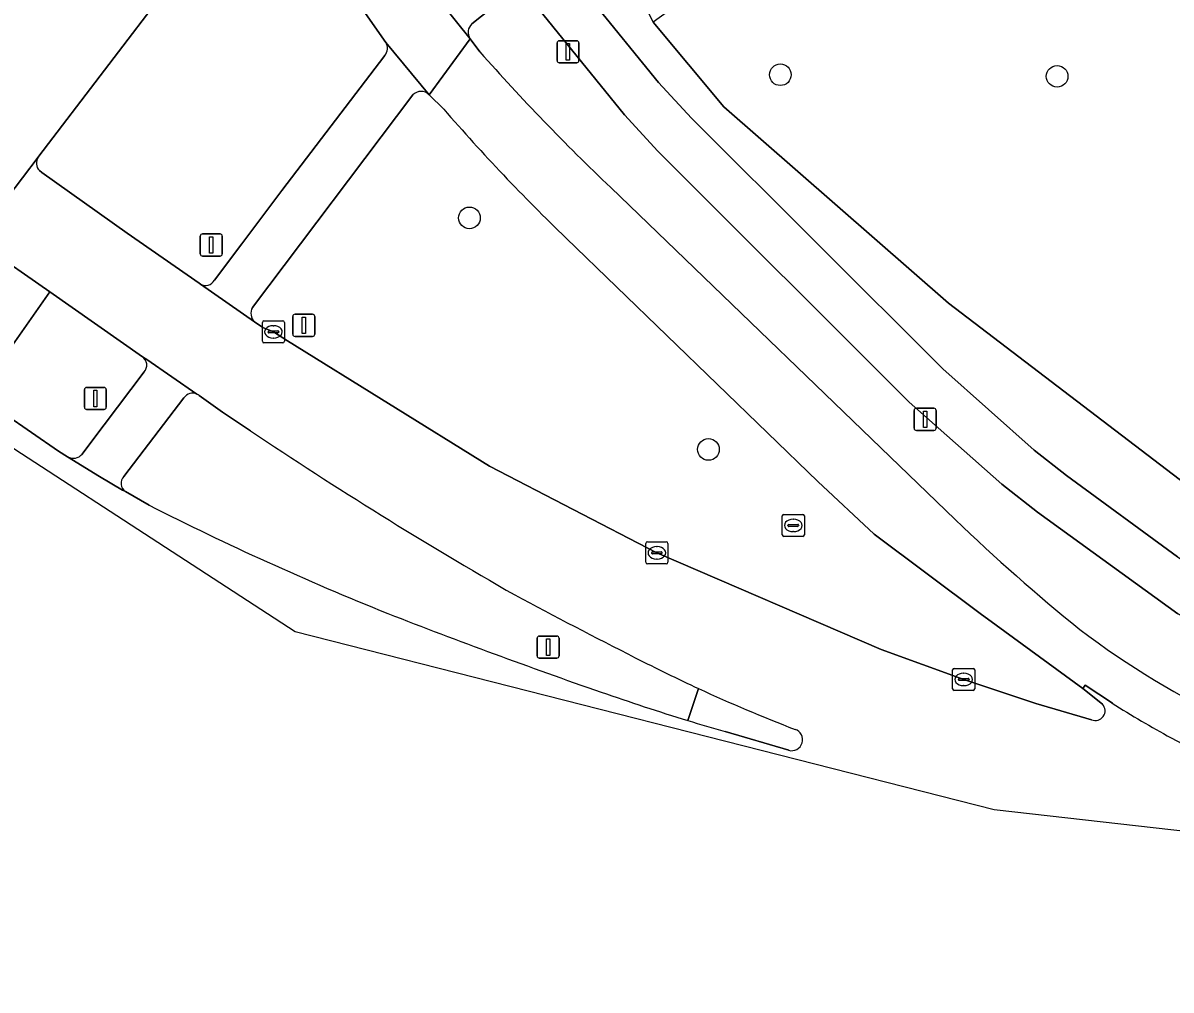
# Model space of a CAD drawing. Extents: x 162510 to 163918, y 388494 to 389774.
# Drawn here: x 162558.9 to 162610.8, y 388580.3 to 388624 of the extents above; entities that cross this region are included whole.
import ezdxf

# ---------------------------------------------------------------- set-up
doc = ezdxf.new("R2010")
doc.units = 0
for name, color, linetype in [('IMGEO_Berm_groen', 7, 'Continuous'), ('IMGEO_Boom', 7, 'Continuous'), ('IMGEO_Fietspad_gesloten', 7, 'Continuous'), ('IMGEO_Groenvoorziening', 7, 'Continuous'), ('IMGEO_Hek', 7, 'Continuous'), ('IMGEO_Kolk', 7, 'Continuous'), ('IMGEO_Lichtmast', 7, 'Continuous'), ('IMGEO_Rijbaan_lokaal_open', 7, 'Continuous'), ('IMGEO_Rijbaan_regionaal_gesloten', 7, 'Continuous'), ('IMGEO_Rioolput', 7, 'Continuous'), ('IMGEO_Verkeersbordpaal', 7, 'Continuous'), ('IMGEO_Verkeerseiland_open', 7, 'Continuous'), ('IMGEO_Voetpad_open', 7, 'Continuous')]:
    doc.layers.add(name, color=color, linetype=linetype)

msp = doc.modelspace()

# ---------------------------------------------------------------- linework, layer by layer
at = {"layer": 'IMGEO_Berm_groen'}
for points in [[(162623.458, 388596.502), (162620.868, 388597.444), (162618.321, 388598.681), (162615.917, 388600.178), (162612.046, 388602.725), (162600.735, 388611.349), (162590.58, 388620.217), (162587.38, 388624.052), (162584.29, 388630.266), (162582.214, 388635.518), (162582.324, 388634.807)], [(162581.349, 388632.9), (162580.251, 388632.148), (162581.799, 388629.196), (162583.138, 388627.206), (162584.536, 388625.128), (162587.625, 388621.32), (162589.117, 388619.707), (162600.471, 388608.377), (162604.613, 388604.712), (162606.074, 388603.567), (162611.081, 388599.891), (162612.365, 388599.055), (162615.971, 388597.115), (162619.735, 388595.504), (162623.628, 388594.236), (162627.62, 388593.321), (162630.78, 388592.857), (162633.233, 388592.567), (162745.814, 388580.312)], [(162569.052, 388630.116), (162566.821, 388627.356), (162566.65, 388627.144), (162565.546, 388625.778), (162559.608, 388617.99), (162559.575, 388617.947)], [(162587.595, 388618.22), (162586.08, 388619.863), (162582.844, 388623.856), (162581.737, 388625.232), (162581.365, 388625.729), (162579.187, 388623.976)], [(162575.292, 388623.138), (162574.374, 388624.44)], [(162579.112, 388623.299), (162579.551, 388622.705)], [(162567.543, 388612.387), (162568.777, 388614.033), (162570.596, 388616.444), (162575.242, 388622.544)], [(162576.516, 388620.762), (162569.262, 388611.158)], [(162577.91, 388620.122), (162577.256, 388620.766)], [(162621.275, 388589.597), (162622.015, 388589.432), (162624.96, 388588.804), (162627.904, 388588.283), (162628.251, 388588.244), (162642.894, 388586.619), (162648.863, 388585.956), (162657.103, 388585.042), (162675.371, 388583.041), (162675.688, 388585.81), (162630.359, 388590.76), (162626.964, 388591.271), (162622.811, 388592.243), (162618.761, 388593.582), (162614.848, 388595.278), (162611.101, 388597.317), (162604.758, 388601.906), (162603.147, 388603.168), (162598.962, 388606.879), (162587.595, 388618.22)], [(162559.628, 388617.34), (162559.742, 388617.253), (162563.595, 388614.517), (162566.849, 388612.256), (162566.911, 388612.213)], [(162585.464, 388616.573), (162601.04, 388601.576)], [(162607.7, 388593.229), (162606.806, 388593.934), (162602.891, 388596.803), (162602.17, 388597.332), (162597.371, 388600.907), (162594.833, 388603.288), (162583.448, 388614.294)], [(162564.285, 388608.927), (162560.1, 388611.868), (162556.816, 388607.19), (162560.49, 388604.671), (162560.908, 388604.408)], [(162569.35, 388610.504), (162569.734, 388610.254), (162570.21, 388610.053), (162570.853, 388609.654), (162579.985, 388603.985), (162587.549, 388600.068), (162597.683, 388595.697), (162601.421, 388594.348), (162604.682, 388593.257), (162607.204, 388592.528)], [(162561.56, 388604.533), (162561.949, 388605.057), (162563.166, 388606.656), (162564.367, 388608.242)], [(162566.166, 388607.074), (162563.441, 388603.525)], [(162569.169, 388605.585), (162567.903, 388606.426), (162566.849, 388607.179)], [(162563.529, 388602.836), (162564.586, 388602.221)], [(162588.943, 388592.493), (162589.438, 388593.934)]]:
    msp.add_lwpolyline(points, dxfattribs=at)
for centre, radius, start, end in [((162579.519, 388623.597), 0.505, 131.2204, 216.1364), ((162574.89, 388622.873), 0.481, 316.9257, 33.4512), ((162654.321, 388688.888), 99.854, 221.51369, 226.40306), ((162576.888, 388620.407), 0.514, 44.3241, 136.2953), ((162645.325, 388678.637), 89.269, 220.95751, 226.11936), ((162559.975, 388617.676), 0.483, 145.8571, 224.1232), ((162567.142, 388612.608), 0.458, 239.6391, 331.1472), ((162569.758, 388610.892), 0.563, 151.7534, 223.5736), ((162564.027, 388608.549), 0.458, 317.9224, 55.7302), ((162566.556, 388606.806), 0.474, 65.2141, 145.5429), ((162566.556, 388606.802), 0.477, 52.1565, 65.3796), ((162681.31, 388773.016), 201.516, 236.18668, 240.18683), ((162561.16, 388604.856), 0.514, 240.6018, 321.104), ((162563.774, 388603.217), 0.453, 137.2267, 237.3303), ((162626.931, 388725.46), 138.112, 243.16576, 248.08474), ((162659.426, 388662.094), 84.091, 226.02755, 231.14866), ((162693.628, 388807.534), 237.678, 241.7477, 243.22933), ((162670.44, 388840.574), 261.159, 248.65502, 250.91013), ((162631.435, 388629.471), 41.148, 233.0063, 255.7053), ((162620.327, 388660.918), 73.763, 242.76768, 245.24375), ((162623.333, 388703.961), 116.653, 250.8302, 252.85399), ((162607.373, 388592.934), 0.44, 247.4306, 42.0059)]:
    msp.add_arc(centre, radius, start, end, dxfattribs=at)
at = {"layer": 'IMGEO_Boom'}
for centre in [(162593.132, 388621.676), (162605.646, 388621.602), (162579.073, 388615.206), (162589.881, 388604.743)]:
    msp.add_circle(centre, 0.489, dxfattribs=at)
at = {"layer": 'IMGEO_Fietspad_gesloten'}
for points in [[(162574.374, 388624.44), (162575.292, 388623.138), (162577.256, 388620.766), (162579.112, 388623.299), (162577.197, 388625.693), (162576.825, 388626.154)], [(162579.551, 388622.705), (162579.112, 388623.299), (162577.256, 388620.766), (162577.91, 388620.122)], [(162601.04, 388601.576), (162585.464, 388616.573)], [(162583.448, 388614.294), (162594.833, 388603.288), (162597.371, 388600.907), (162602.17, 388597.332), (162602.891, 388596.803), (162606.806, 388593.934), (162606.92, 388594.087), (162608.142, 388593.27)]]:
    msp.add_lwpolyline(points, dxfattribs=at)
for centre, radius, start, end in [((162654.321, 388688.888), 99.854, 221.51369, 226.40306), ((162645.325, 388678.637), 89.269, 220.95751, 226.11936), ((162659.426, 388662.094), 84.091, 226.02755, 231.14866), ((162631.435, 388629.471), 41.148, 233.0063, 255.7053), ((162631.355, 388629.798), 43.28, 237.5643, 241.6386), ((162631.567, 388630.128), 43.671, 241.6002, 253.7495)]:
    msp.add_arc(centre, radius, start, end, dxfattribs=at)
at = {"layer": 'IMGEO_Groenvoorziening'}
msp.add_lwpolyline([(162581.65, 388715.758), (162586.628, 388630.217), (162588.681, 388624.99), (162587.38, 388624.052), (162590.58, 388620.217), (162600.735, 388611.349), (162612.046, 388602.725), (162615.917, 388600.178), (162618.321, 388598.681), (162620.868, 388597.444), (162623.458, 388596.502), (162746.119, 388583.217)], dxfattribs=at)
at = {"layer": 'IMGEO_Hek'}
for points in [[(162587.38, 388624.052), (162590.58, 388620.217), (162600.735, 388611.349)], [(162600.735, 388611.349), (162612.046, 388602.725), (162615.917, 388600.178)]]:
    msp.add_lwpolyline(points, dxfattribs=at)
at = {"layer": 'IMGEO_Kolk'}
for p, q in [((162569.785, 388610.554), (162570.637, 388610.554)), ((162569.71, 388609.628), (162569.71, 388610.48)), ((162569.969, 388610.048), (162569.969, 388610.06)), ((162570.407, 388610.011), (162570.009, 388610.011)), ((162570.012, 388610.097), (162570.41, 388610.097)), ((162570.198, 388610.334), (162570.223, 388610.334)), ((162570.453, 388610.06), (162570.453, 388610.048)), ((162570.711, 388610.48), (162570.711, 388609.628)), ((162570.637, 388609.554), (162569.785, 388609.554)), ((162570.221, 388609.774), (162570.196, 388609.774)), ((162587.049, 388599.644), (162587.049, 388600.496)), ((162587.124, 388600.57), (162587.976, 388600.57)), ((162587.537, 388600.35), (162587.562, 388600.35)), ((162588.05, 388600.496), (162588.05, 388599.644)), ((162587.308, 388600.064), (162587.308, 388600.076)), ((162587.746, 388600.027), (162587.348, 388600.027)), ((162587.351, 388600.113), (162587.749, 388600.113)), ((162587.56, 388599.79), (162587.535, 388599.79)), ((162587.792, 388600.076), (162587.792, 388600.064)), ((162587.976, 388599.57), (162587.124, 388599.57)), ((162600.921, 388593.923), (162600.921, 388594.775)), ((162600.996, 388594.849), (162601.848, 388594.849)), ((162601.409, 388594.629), (162601.434, 388594.629)), ((162601.922, 388594.775), (162601.922, 388593.923)), ((162601.18, 388594.343), (162601.18, 388594.355)), ((162601.618, 388594.306), (162601.22, 388594.306)), ((162601.223, 388594.392), (162601.621, 388594.392)), ((162601.432, 388594.069), (162601.407, 388594.069)), ((162601.664, 388594.355), (162601.664, 388594.343)), ((162601.848, 388593.849), (162600.996, 388593.849))]:
    msp.add_line(p, q, dxfattribs=at)
for points in [[(162569.785, 388610.554), (162570.637, 388610.554)], [(162569.71, 388609.628), (162569.71, 388610.48)], [(162570.711, 388610.48), (162570.711, 388609.628)], [(162570.637, 388609.554), (162569.785, 388609.554)], [(162587.049, 388599.644), (162587.049, 388600.496)], [(162587.124, 388600.57), (162587.976, 388600.57)], [(162588.05, 388600.496), (162588.05, 388599.644)], [(162587.976, 388599.57), (162587.124, 388599.57)], [(162600.921, 388593.923), (162600.921, 388594.775)], [(162600.996, 388594.849), (162601.848, 388594.849)], [(162601.922, 388594.775), (162601.922, 388593.923)], [(162601.848, 388593.849), (162600.996, 388593.849)]]:
    msp.add_lwpolyline(points, dxfattribs=at)
for centre, radius, start, end in [((162569.787, 388610.478), 0.0765, 91.552, 178.448), ((162569.787, 388610.478), 0.0765, 91.552, 178.448), ((162570.635, 388610.478), 0.0765, 1.552, 88.448), ((162570.635, 388610.478), 0.0765, 1.552, 88.448), ((162570.009, 388610.057), 0.0403, 85.8775, 175.7526), ((162570.006, 388610.047), 0.0366, 178.938, 274.7102), ((162570.41, 388610.054), 0.043, 264.8664, 352.4533), ((162570.414, 388610.059), 0.0386, 1.7309, 96.639), ((162569.787, 388609.63), 0.0765, 181.552, 268.448), ((162569.787, 388609.63), 0.0765, 181.552, 268.448), ((162570.635, 388609.63), 0.0765, 271.552, 358.448), ((162570.635, 388609.63), 0.0765, 271.552, 358.448), ((162587.126, 388600.494), 0.0765, 91.552, 178.448), ((162587.126, 388600.494), 0.0765, 91.552, 178.448), ((162587.974, 388600.494), 0.0765, 1.552, 88.448), ((162587.974, 388600.494), 0.0765, 1.552, 88.448), ((162587.126, 388599.646), 0.0765, 181.552, 268.448), ((162587.126, 388599.646), 0.0765, 181.552, 268.448), ((162587.348, 388600.073), 0.0403, 85.8775, 175.7526), ((162587.345, 388600.063), 0.0366, 178.938, 274.7102), ((162587.749, 388600.07), 0.043, 264.8664, 352.4533), ((162587.753, 388600.075), 0.0386, 1.7309, 96.639), ((162587.974, 388599.646), 0.0765, 271.552, 358.448), ((162587.974, 388599.646), 0.0765, 271.552, 358.448), ((162600.998, 388594.773), 0.0765, 91.552, 178.448), ((162600.998, 388594.773), 0.0765, 91.552, 178.448), ((162601.846, 388594.773), 0.0765, 1.552, 88.448), ((162601.846, 388594.773), 0.0765, 1.552, 88.448), ((162600.998, 388593.925), 0.0765, 181.552, 268.448), ((162600.998, 388593.925), 0.0765, 181.552, 268.448), ((162601.22, 388594.352), 0.0403, 85.8775, 175.7526), ((162601.217, 388594.342), 0.0366, 178.938, 274.7102), ((162601.621, 388594.349), 0.043, 264.8664, 352.4533), ((162601.625, 388594.354), 0.0386, 1.7309, 96.639), ((162601.846, 388593.925), 0.0765, 271.552, 358.448), ((162601.846, 388593.925), 0.0765, 271.552, 358.448)]:
    msp.add_arc(centre, radius, start, end, dxfattribs=at)
for centre, major_axis, ratio, start_param, end_param in [((162570.197, 388610.054), (-0.387, 0.002), 0.722429, 4.712389, 7.853982), ((162570.222, 388610.054), (-0.39, 0.002), 0.717154, 1.570796, 4.712389), ((162587.536, 388600.07), (-0.387, 0.002), 0.722429, 4.712389, 7.853982), ((162587.561, 388600.07), (-0.39, 0.002), 0.717154, 1.570796, 4.712389), ((162601.408, 388594.349), (-0.387, 0.002), 0.722429, 4.712389, 7.853982), ((162601.433, 388594.349), (-0.39, 0.002), 0.717154, 1.570796, 4.712389)]:
    msp.add_ellipse(centre, major_axis=major_axis, ratio=ratio, start_param=start_param, end_param=end_param, dxfattribs=at)
at = {"layer": 'IMGEO_Lichtmast'}
for p, q in [((162583.034, 388622.313), (162583.034, 388623.113)), ((162583.034, 388623.113), (162583.034, 388622.313)), ((162583.134, 388623.213), (162583.924, 388623.213)), ((162583.924, 388623.213), (162583.134, 388623.213)), ((162584.024, 388623.113), (162584.024, 388622.313)), ((162584.024, 388622.313), (162584.024, 388623.113)), ((162583.924, 388622.213), (162583.134, 388622.213)), ((162583.134, 388622.213), (162583.924, 388622.213)), ((162561.664, 388606.647), (162561.664, 388607.447)), ((162561.664, 388607.447), (162561.664, 388606.647)), ((162561.764, 388607.547), (162562.554, 388607.547)), ((162562.554, 388607.547), (162561.764, 388607.547)), ((162562.654, 388607.447), (162562.654, 388606.647)), ((162562.654, 388606.647), (162562.654, 388607.447)), ((162562.554, 388606.547), (162561.764, 388606.547)), ((162561.764, 388606.547), (162562.554, 388606.547)), ((162599.181, 388605.701), (162599.181, 388606.501)), ((162599.181, 388606.501), (162599.181, 388605.701)), ((162599.281, 388606.601), (162600.071, 388606.601)), ((162600.071, 388606.601), (162599.281, 388606.601)), ((162600.171, 388606.501), (162600.171, 388605.701)), ((162600.171, 388605.701), (162600.171, 388606.501)), ((162600.071, 388605.601), (162599.281, 388605.601)), ((162599.281, 388605.601), (162600.071, 388605.601)), ((162582.134, 388595.409), (162582.134, 388596.209)), ((162582.134, 388596.209), (162582.134, 388595.409)), ((162582.234, 388596.309), (162583.024, 388596.309)), ((162583.024, 388596.309), (162582.234, 388596.309)), ((162583.124, 388596.209), (162583.124, 388595.409)), ((162583.124, 388595.409), (162583.124, 388596.209)), ((162583.024, 388595.309), (162582.234, 388595.309)), ((162582.234, 388595.309), (162583.024, 388595.309))]:
    msp.add_line(p, q, dxfattribs=at)
for points in [[(162583.454, 388623.088), (162583.604, 388623.088), (162583.604, 388622.338), (162583.454, 388622.338), (162583.454, 388623.088)], [(162562.084, 388607.422), (162562.234, 388607.422), (162562.234, 388606.672), (162562.084, 388606.672), (162562.084, 388607.422)], [(162599.601, 388606.476), (162599.751, 388606.476), (162599.751, 388605.726), (162599.601, 388605.726), (162599.601, 388606.476)], [(162582.554, 388596.184), (162582.704, 388596.184), (162582.704, 388595.434), (162582.554, 388595.434), (162582.554, 388596.184)]]:
    msp.add_lwpolyline(points, dxfattribs=at)
for centre, start, end in [((162583.134, 388623.113), 90, 180), ((162583.134, 388623.113), 90, 180), ((162583.924, 388623.113), 0, 90), ((162583.924, 388623.113), 360, 90), ((162583.134, 388622.313), 180, 270), ((162583.134, 388622.313), 180, 270), ((162583.924, 388622.313), 270, 0), ((162583.924, 388622.313), 270, 0), ((162561.764, 388607.447), 90, 180), ((162561.764, 388607.447), 90, 180), ((162562.554, 388607.447), 0, 90), ((162562.554, 388607.447), 360, 90), ((162561.764, 388606.647), 180, 270), ((162561.764, 388606.647), 180, 270), ((162562.554, 388606.647), 270, 0), ((162562.554, 388606.647), 270, 0), ((162599.281, 388606.501), 90, 180), ((162599.281, 388606.501), 90, 180), ((162600.071, 388606.501), 0, 90), ((162600.071, 388606.501), 360, 90), ((162599.281, 388605.701), 180, 270), ((162599.281, 388605.701), 180, 270), ((162600.071, 388605.701), 270, 0), ((162600.071, 388605.701), 270, 0), ((162582.234, 388596.209), 90, 180), ((162582.234, 388596.209), 90, 180), ((162583.024, 388596.209), 0, 90), ((162583.024, 388596.209), 360, 90), ((162582.234, 388595.409), 180, 270), ((162582.234, 388595.409), 180, 270), ((162583.024, 388595.409), 270, 0), ((162583.024, 388595.409), 270, 0)]:
    msp.add_arc(centre, 0.1, start, end, dxfattribs=at)
at = {"layer": 'IMGEO_Rijbaan_lokaal_open'}
for points in [[(162559.575, 388617.947), (162556.721, 388614.214), (162557.122, 388613.939), (162557.153, 388613.918), (162560.1, 388611.868), (162564.285, 388608.927), (162564.487, 388608.802), (162566.755, 388607.236)], [(162607.204, 388592.528), (162604.682, 388593.257), (162601.421, 388594.348), (162597.683, 388595.697), (162587.549, 388600.068), (162579.985, 388603.985), (162570.853, 388609.654), (162570.21, 388610.053), (162569.734, 388610.254), (162569.35, 388610.504), (162566.911, 388612.213), (162566.849, 388612.256), (162563.595, 388614.517), (162559.742, 388617.253), (162559.628, 388617.34)], [(162564.586, 388602.221), (162563.529, 388602.836), (162563.39, 388602.9), (162562.342, 388603.516), (162560.908, 388604.408), (162560.49, 388604.671), (162556.816, 388607.19), (162553.622, 388609.342), (162553.315, 388609.548), (162552.604, 388608.598), (162571.201, 388596.511), (162602.806, 388588.463), (162642.62, 388583.96)], [(162566.849, 388607.179), (162567.903, 388606.426), (162569.169, 388605.585)], [(162608.142, 388593.27), (162606.92, 388594.087), (162606.806, 388593.934), (162607.7, 388593.229)], [(162593.508, 388591.146), (162590.638, 388591.992)]]:
    msp.add_lwpolyline(points, dxfattribs=at)
for centre, radius, start, end in [((162559.975, 388617.676), 0.483, 145.8571, 224.1232), ((162566.556, 388606.802), 0.477, 52.1565, 65.3796), ((162681.31, 388773.016), 201.516, 236.18668, 240.18683), ((162626.931, 388725.46), 138.112, 243.16576, 248.08474), ((162693.628, 388807.534), 237.678, 241.7477, 243.22933), ((162670.44, 388840.574), 261.159, 248.65502, 250.91013), ((162620.327, 388660.918), 73.763, 242.76768, 245.24375), ((162620.143, 388660.429), 73.242, 245.2141, 248.91655), ((162623.333, 388703.961), 116.653, 250.8302, 252.85399), ((162607.373, 388592.934), 0.44, 247.4306, 42.0059), ((162631.355, 388629.798), 43.28, 237.5643, 241.6386), ((162603.941, 388640.116), 49.929, 252.5194, 254.5478), ((162593.643, 388591.621), 0.494, 254.0667, 72.001), ((162631.567, 388630.128), 43.671, 241.6002, 253.7495)]:
    msp.add_arc(centre, radius, start, end, dxfattribs=at)
at = {"layer": 'IMGEO_Rijbaan_regionaal_gesloten'}
msp.add_lwpolyline([(162543.305, 388623.635), (162544.453, 388622.824), (162549.455, 388619.285), (162552.565, 388617.067), (162552.983, 388616.78), (162556.721, 388614.214), (162559.575, 388617.947), (162559.608, 388617.99), (162565.546, 388625.778), (162566.65, 388627.144), (162562.39, 388630.22), (162560.118, 388627.124), (162559.71, 388626.617), (162559.18, 388626.059), (162558.602, 388625.55), (162557.981, 388625.095), (162557.322, 388624.697), (162556.63, 388624.36)], dxfattribs=at)
at = {"layer": 'IMGEO_Rioolput'}
for p, q in [((162593.217, 388600.882), (162593.217, 388601.734)), ((162593.292, 388601.808), (162594.144, 388601.808)), ((162594.218, 388601.734), (162594.218, 388600.882)), ((162593.476, 388601.302), (162593.476, 388601.314)), ((162593.914, 388601.265), (162593.516, 388601.265)), ((162593.519, 388601.351), (162593.917, 388601.351)), ((162593.705, 388601.588), (162593.73, 388601.588)), ((162593.96, 388601.314), (162593.96, 388601.302)), ((162594.144, 388600.808), (162593.292, 388600.808)), ((162593.728, 388601.028), (162593.703, 388601.028))]:
    msp.add_line(p, q, dxfattribs=at)
for points in [[(162593.217, 388600.882), (162593.217, 388601.734)], [(162593.292, 388601.808), (162594.144, 388601.808)], [(162594.218, 388601.734), (162594.218, 388600.882)], [(162594.144, 388600.808), (162593.292, 388600.808)]]:
    msp.add_lwpolyline(points, dxfattribs=at)
for centre, radius, start, end in [((162593.294, 388601.732), 0.0765, 91.552, 178.448), ((162593.294, 388601.732), 0.0765, 91.552, 178.448), ((162594.142, 388601.732), 0.0765, 1.552, 88.448), ((162594.142, 388601.732), 0.0765, 1.552, 88.448), ((162593.516, 388601.311), 0.0403, 85.8775, 175.7526), ((162593.513, 388601.301), 0.0366, 178.938, 274.7102), ((162593.917, 388601.308), 0.043, 264.8664, 352.4533), ((162593.921, 388601.313), 0.0386, 1.7309, 96.639), ((162593.294, 388600.884), 0.0765, 181.552, 268.448), ((162593.294, 388600.884), 0.0765, 181.552, 268.448), ((162594.142, 388600.884), 0.0765, 271.552, 358.448), ((162594.142, 388600.884), 0.0765, 271.552, 358.448)]:
    msp.add_arc(centre, radius, start, end, dxfattribs=at)
for centre, major_axis, ratio, start_param, end_param in [((162593.704, 388601.308), (-0.387, 0.002), 0.722429, 4.712389, 7.853982), ((162593.729, 388601.308), (-0.39, 0.002), 0.717154, 1.570796, 4.712389)]:
    msp.add_ellipse(centre, major_axis=major_axis, ratio=ratio, start_param=start_param, end_param=end_param, dxfattribs=at)
at = {"layer": 'IMGEO_Verkeersbordpaal'}
for p, q in [((162566.906, 388613.581), (162566.906, 388614.381)), ((162566.906, 388614.381), (162566.906, 388613.581)), ((162567.006, 388614.481), (162567.796, 388614.481)), ((162567.796, 388614.481), (162567.006, 388614.481)), ((162567.896, 388614.381), (162567.896, 388613.581)), ((162567.896, 388613.581), (162567.896, 388614.381)), ((162567.796, 388613.481), (162567.006, 388613.481)), ((162567.006, 388613.481), (162567.796, 388613.481)), ((162571.087, 388609.949), (162571.087, 388610.749)), ((162571.087, 388610.749), (162571.087, 388609.949)), ((162571.187, 388610.849), (162571.977, 388610.849)), ((162571.977, 388610.849), (162571.187, 388610.849)), ((162572.077, 388610.749), (162572.077, 388609.949)), ((162572.077, 388609.949), (162572.077, 388610.749)), ((162571.977, 388609.849), (162571.187, 388609.849)), ((162571.187, 388609.849), (162571.977, 388609.849))]:
    msp.add_line(p, q, dxfattribs=at)
for points in [[(162567.326, 388614.356), (162567.476, 388614.356), (162567.476, 388613.606), (162567.326, 388613.606), (162567.326, 388614.356)], [(162571.507, 388610.724), (162571.657, 388610.724), (162571.657, 388609.974), (162571.507, 388609.974), (162571.507, 388610.724)]]:
    msp.add_lwpolyline(points, dxfattribs=at)
for centre, start, end in [((162567.006, 388614.381), 90, 180), ((162567.006, 388614.381), 90, 180), ((162567.796, 388614.381), 0, 90), ((162567.796, 388614.381), 360, 90), ((162567.006, 388613.581), 180, 270), ((162567.006, 388613.581), 180, 270), ((162567.796, 388613.581), 270, 0), ((162567.796, 388613.581), 270, 0), ((162571.187, 388610.749), 90, 180), ((162571.187, 388610.749), 90, 180), ((162571.977, 388610.749), 0, 90), ((162571.977, 388610.749), 360, 90), ((162571.187, 388609.949), 180, 270), ((162571.187, 388609.949), 180, 270), ((162571.977, 388609.949), 270, 0), ((162571.977, 388609.949), 270, 0)]:
    msp.add_arc(centre, 0.1, start, end, dxfattribs=at)
at = {"layer": 'IMGEO_Verkeerseiland_open'}
for points in [[(162560.1, 388611.868), (162557.153, 388613.918), (162557.122, 388613.939)], [(162553.622, 388609.342), (162556.816, 388607.19), (162560.1, 388611.868)], [(162589.438, 388593.934), (162588.943, 388592.493)], [(162590.638, 388591.992), (162593.508, 388591.146)]]:
    msp.add_lwpolyline(points, dxfattribs=at)
for centre, radius, start, end in [((162620.143, 388660.429), 73.242, 245.2141, 248.91655), ((162603.941, 388640.116), 49.929, 252.5194, 254.5478), ((162593.643, 388591.621), 0.494, 254.0667, 72.001)]:
    msp.add_arc(centre, radius, start, end, dxfattribs=at)
at = {"layer": 'IMGEO_Voetpad_open'}
for points in [[(162579.187, 388623.976), (162581.365, 388625.729), (162580.174, 388627.533), (162577.864, 388625.703)], [(162611.081, 388599.891), (162606.074, 388603.567), (162604.613, 388604.712), (162600.471, 388608.377), (162589.117, 388619.707), (162587.625, 388621.32), (162584.536, 388625.128), (162583.138, 388627.206), (162581.365, 388625.729), (162581.737, 388625.232), (162582.844, 388623.856), (162586.08, 388619.863), (162587.595, 388618.22), (162598.962, 388606.879), (162603.147, 388603.168), (162604.758, 388601.906), (162611.101, 388597.317)], [(162577.197, 388625.693), (162579.112, 388623.299)], [(162577.256, 388620.766), (162575.292, 388623.138)], [(162575.242, 388622.544), (162570.596, 388616.444), (162568.777, 388614.033), (162567.543, 388612.387)], [(162569.262, 388611.158), (162576.516, 388620.762)], [(162566.911, 388612.213), (162569.35, 388610.504)], [(162566.755, 388607.236), (162564.487, 388608.802), (162564.285, 388608.927)], [(162564.367, 388608.242), (162563.166, 388606.656), (162561.949, 388605.057), (162561.56, 388604.533)], [(162563.441, 388603.525), (162566.166, 388607.074)], [(162560.908, 388604.408), (162562.342, 388603.516), (162563.39, 388602.9), (162563.529, 388602.836)]]:
    msp.add_lwpolyline(points, dxfattribs=at)
for centre, radius, start, end in [((162579.519, 388623.597), 0.505, 131.2204, 216.1364), ((162574.89, 388622.873), 0.481, 316.9257, 33.4512), ((162576.888, 388620.407), 0.514, 44.3241, 136.2953), ((162567.142, 388612.608), 0.458, 239.6391, 331.1472), ((162569.758, 388610.892), 0.563, 151.7534, 223.5736), ((162564.027, 388608.549), 0.458, 317.9224, 55.7302), ((162566.556, 388606.806), 0.474, 65.2141, 145.5429), ((162561.16, 388604.856), 0.514, 240.6018, 321.104), ((162563.774, 388603.217), 0.453, 137.2267, 237.3303)]:
    msp.add_arc(centre, radius, start, end, dxfattribs=at)

doc.saveas('drawing.dxf')
